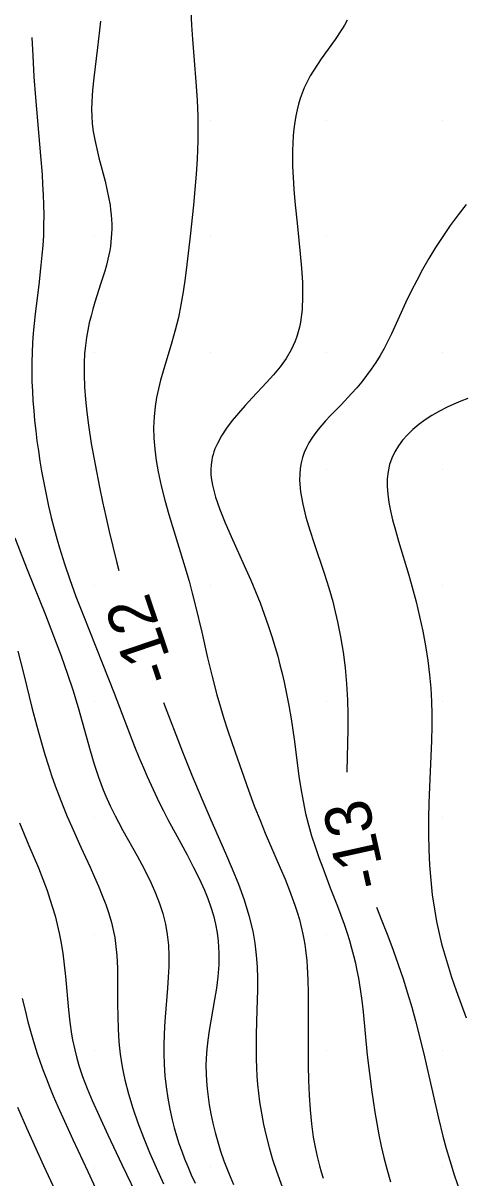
# Model space of a CAD drawing. Extents: x 2602990 to 2605851, y 618069 to 619180.
# Drawn here: x 2604341.94 to 2604360.96, y 618314.52 to 618364.18 of the extents above; entities that cross this region are included whole.
import ezdxf

# ---------------------------------------------------------------- set-up
doc = ezdxf.new("R2010")
doc.units = 0
for name, color, linetype in [('Default', 7, 'Continuous'), ('DTM Contours Major', 7, 'Continuous'), ('DTM Contours Minor', 7, 'Continuous'), ('DTM Contours Minor Text', 7, 'Continuous'), ('Exist DTM Scan Elevation Point', 7, 'Continuous')]:
    doc.layers.add(name, color=color, linetype=linetype)

# ---------------------------------------------------------------- blocks, each defined once
blk = doc.blocks.new('POINT_DISPLAY')
at = {"layer": 'Default'}
blk.add_line((0, 0), (0, 0), dxfattribs=at)

msp = doc.modelspace()

# ---------------------------------------------------------------- linework, layer by layer
at = {"layer": 'DTM Contours Major'}
msp.add_lwpolyline([(2604342.325, 618363.559), (2604342.357, 618362.761), (2604342.41, 618361.868), (2604342.477, 618360.969), (2604342.695, 618358.468), (2604342.756, 618357.669), (2604342.784, 618357.23), (2604342.807, 618356.792), (2604342.822, 618356.353), (2604342.829, 618355.915), (2604342.827, 618355.477), (2604342.813, 618355.04), (2604342.788, 618354.616), (2604342.754, 618354.193), (2604342.712, 618353.77), (2604342.613, 618352.926), (2604342.464, 618351.672), (2604342.42, 618351.255), (2604342.382, 618350.839), (2604342.352, 618350.421), (2604342.33, 618350.003), (2604342.319, 618349.591), (2604342.317, 618349.178), (2604342.325, 618348.763), (2604342.341, 618348.347), (2604342.365, 618347.93), (2604342.397, 618347.511), (2604342.437, 618347.08), (2604342.485, 618346.646), (2604342.539, 618346.212), (2604342.6, 618345.776), (2604342.667, 618345.339), (2604342.74, 618344.902), (2604342.831, 618344.403), (2604342.929, 618343.904), (2604343.036, 618343.408), (2604343.15, 618342.916), (2604343.272, 618342.43), (2604343.403, 618341.951), (2604343.504, 618341.604), (2604343.719, 618340.922), (2604343.949, 618340.249), (2604344.216, 618339.518), (2604344.521, 618338.723), (2604345.343, 618336.664), (2604345.862, 618335.356), (2604346.742, 618333.073), (2604346.926, 618332.613), (2604347.117, 618332.156), (2604347.279, 618331.781), (2604347.447, 618331.407), (2604347.62, 618331.035), (2604347.799, 618330.665), (2604347.984, 618330.295), (2604348.176, 618329.925), (2604348.725, 618328.911), (2604349, 618328.405), (2604349.266, 618327.899), (2604349.516, 618327.395), (2604349.743, 618326.891), (2604349.89, 618326.525), (2604350.02, 618326.159), (2604350.131, 618325.793), (2604350.222, 618325.427), (2604350.292, 618325.059), (2604350.34, 618324.69), (2604350.368, 618324.181), (2604350.359, 618323.673), (2604350.32, 618323.168), (2604350.259, 618322.67), (2604350.184, 618322.183), (2604349.953, 618320.855), (2604349.892, 618320.442), (2604349.849, 618320.054), (2604349.822, 618319.666), (2604349.813, 618319.34), (2604349.817, 618319.01), (2604349.832, 618318.677), (2604349.86, 618318.34), (2604349.9, 618318), (2604349.95, 618317.655), (2604350.021, 618317.264), (2604350.105, 618316.869), (2604350.203, 618316.469), (2604350.316, 618316.066), (2604350.443, 618315.659), (2604350.584, 618315.251), (2604350.778, 618314.746), (2604350.992, 618314.236)], dxfattribs=at)
at = {"layer": 'DTM Contours Minor'}
for points in [[(2604349.156, 618364.692), (2604349.186, 618364.087), (2604349.228, 618363.477), (2604349.377, 618361.645), (2604349.428, 618360.867), (2604349.456, 618360.163), (2604349.463, 618359.645), (2604349.458, 618359.125), (2604349.428, 618358.32), (2604349.387, 618357.675), (2604349.335, 618357.017), (2604349.273, 618356.352), (2604349.134, 618355.017), (2604348.994, 618353.795), (2604348.916, 618353.2), (2604348.83, 618352.618), (2604348.733, 618352.055), (2604348.623, 618351.512), (2604348.492, 618350.973), (2604348.349, 618350.455), (2604347.969, 618349.201), (2604347.861, 618348.827), (2604347.764, 618348.451), (2604347.682, 618348.07), (2604347.619, 618347.683), (2604347.576, 618347.24), (2604347.559, 618346.787), (2604347.57, 618346.323), (2604347.606, 618345.85), (2604347.668, 618345.367), (2604347.752, 618344.877), (2604347.885, 618344.272), (2604348.043, 618343.659), (2604348.22, 618343.042), (2604348.865, 618340.938), (2604349.085, 618340.173), (2604349.221, 618339.666), (2604349.364, 618339.102), (2604349.63, 618337.98), (2604349.884, 618336.876), (2604350.08, 618336.07), (2604350.286, 618335.283), (2604350.435, 618334.764), (2604350.584, 618334.276), (2604350.74, 618333.788), (2604351.07, 618332.817), (2604351.648, 618331.184), (2604351.893, 618330.516), (2604352.152, 618329.85), (2604352.359, 618329.347), (2604353.005, 618327.849), (2604353.213, 618327.357), (2604353.408, 618326.872), (2604353.526, 618326.56), (2604353.636, 618326.251), (2604353.738, 618325.942), (2604353.83, 618325.632), (2604353.912, 618325.319), (2604353.983, 618325.004), (2604354.026, 618324.779), (2604354.063, 618324.55), (2604354.095, 618324.319), (2604354.146, 618323.844), (2604354.164, 618323.599), (2604354.193, 618323.038), (2604354.208, 618322.455), (2604354.212, 618321.854), (2604354.205, 618319.988), (2604354.21, 618319.343), (2604354.225, 618318.701), (2604354.252, 618318.068), (2604354.293, 618317.447), (2604354.352, 618316.844), (2604354.431, 618316.263), (2604354.504, 618315.844), (2604354.591, 618315.437), (2604354.693, 618315.04), (2604354.77, 618314.773), (2604354.855, 618314.508)], [(2604345.269, 618364.265), (2604345.234, 618363.875), (2604345.151, 618363.13), (2604344.985, 618361.822), (2604344.929, 618361.296), (2604344.909, 618361.043), (2604344.895, 618360.795), (2604344.888, 618360.46), (2604344.895, 618360.184), (2604344.92, 618359.841), (2604344.962, 618359.518), (2604345.028, 618359.148), (2604345.11, 618358.77), (2604345.207, 618358.38), (2604345.469, 618357.373), (2604345.551, 618357.03), (2604345.623, 618356.686), (2604345.682, 618356.346), (2604345.71, 618356.138), (2604345.732, 618355.933), (2604345.747, 618355.728), (2604345.755, 618355.526), (2604345.756, 618355.324), (2604345.75, 618355.125), (2604345.739, 618354.94), (2604345.721, 618354.756), (2604345.697, 618354.573), (2604345.668, 618354.39), (2604345.633, 618354.207), (2604345.593, 618354.024), (2604345.528, 618353.768), (2604345.455, 618353.511), (2604345.293, 618352.99), (2604345.032, 618352.171), (2604344.946, 618351.88), (2604344.865, 618351.583), (2604344.791, 618351.281), (2604344.725, 618350.973), (2604344.669, 618350.658), (2604344.621, 618350.31), (2604344.587, 618349.953), (2604344.567, 618349.585), (2604344.563, 618349.069), (2604344.583, 618348.536), (2604344.623, 618347.991), (2604344.681, 618347.438), (2604344.754, 618346.882), (2604344.876, 618346.101), (2604345.038, 618345.199), (2604345.234, 618344.213), (2604345.364, 618343.592), (2604345.503, 618342.958), (2604345.649, 618342.316), (2604345.802, 618341.67), (2604345.962, 618341.028), (2604346.065, 618340.639)], [(2604355.893, 618364.294), (2604355.774, 618364.093), (2604355.641, 618363.882), (2604355.365, 618363.474), (2604354.773, 618362.642), (2604354.608, 618362.401), (2604354.451, 618362.156), (2604354.303, 618361.907), (2604354.166, 618361.653), (2604354.042, 618361.391), (2604353.949, 618361.163), (2604353.867, 618360.928), (2604353.795, 618360.687), (2604353.733, 618360.438), (2604353.681, 618360.182), (2604353.636, 618359.918), (2604353.598, 618359.628), (2604353.569, 618359.328), (2604353.549, 618359.018), (2604353.538, 618358.698), (2604353.535, 618358.368), (2604353.54, 618358.028), (2604353.561, 618357.537), (2604353.594, 618357.028), (2604353.639, 618356.506), (2604353.747, 618355.43), (2604353.871, 618354.256), (2604353.926, 618353.633), (2604353.964, 618353.021), (2604353.973, 618352.425), (2604353.947, 618351.852), (2604353.876, 618351.31), (2604353.832, 618351.099), (2604353.78, 618350.894), (2604353.718, 618350.695), (2604353.647, 618350.501), (2604353.567, 618350.312), (2604353.477, 618350.128), (2604353.257, 618349.753), (2604353.002, 618349.394), (2604352.721, 618349.05), (2604352.422, 618348.715), (2604351.805, 618348.06), (2604351.502, 618347.733), (2604351.213, 618347.406), (2604350.943, 618347.079), (2604350.698, 618346.753), (2604350.483, 618346.427), (2604350.304, 618346.103), (2604350.247, 618345.983), (2604350.197, 618345.863), (2604350.153, 618345.743), (2604350.115, 618345.622), (2604350.083, 618345.501), (2604350.058, 618345.379), (2604350.031, 618345.183), (2604350.021, 618344.982), (2604350.027, 618344.776), (2604350.041, 618344.621), (2604350.063, 618344.463), (2604350.094, 618344.301), (2604350.131, 618344.134), (2604350.177, 618343.963), (2604350.229, 618343.788), (2604350.414, 618343.255), (2604350.642, 618342.688), (2604350.901, 618342.093), (2604351.462, 618340.853), (2604351.739, 618340.22), (2604351.945, 618339.728), (2604352.139, 618339.238), (2604352.32, 618338.751), (2604352.49, 618338.27), (2604352.646, 618337.794), (2604352.79, 618337.326), (2604352.898, 618336.947), (2604352.997, 618336.573), (2604353.089, 618336.203), (2604353.173, 618335.836), (2604353.251, 618335.472), (2604353.377, 618334.824), (2604353.475, 618334.251), (2604353.605, 618333.378), (2604353.813, 618331.794), (2604353.894, 618331.256), (2604353.988, 618330.717), (2604354.101, 618330.182), (2604354.222, 618329.704), (2604354.358, 618329.231), (2604354.508, 618328.763), (2604354.668, 618328.3), (2604354.835, 618327.843), (2604355.163, 618326.992), (2604355.471, 618326.204), (2604355.618, 618325.813), (2604355.759, 618325.424), (2604355.89, 618325.035), (2604355.989, 618324.718), (2604356.08, 618324.399), (2604356.165, 618324.079), (2604356.241, 618323.756), (2604356.311, 618323.43), (2604356.373, 618323.101), (2604356.449, 618322.628), (2604356.514, 618322.147), (2604356.57, 618321.66), (2604356.756, 618319.789), (2604356.844, 618319.009), (2604356.946, 618318.224), (2604357.003, 618317.828), (2604357.079, 618317.345), (2604357.163, 618316.859), (2604357.255, 618316.372), (2604357.357, 618315.885), (2604357.469, 618315.397), (2604357.592, 618314.912), (2604357.748, 618314.353)], [(2604361.015, 618356.374), (2604360.662, 618355.926), (2604360.323, 618355.467), (2604360, 618355), (2604359.696, 618354.53), (2604359.408, 618354.056), (2604359.136, 618353.582), (2604358.881, 618353.109), (2604358.642, 618352.641), (2604358.419, 618352.179), (2604357.796, 618350.819), (2604357.64, 618350.499), (2604357.478, 618350.188), (2604357.304, 618349.881), (2604357.12, 618349.585), (2604356.928, 618349.298), (2604356.727, 618349.021), (2604356.518, 618348.753), (2604356.302, 618348.494), (2604356.079, 618348.243), (2604355.624, 618347.762), (2604355.176, 618347.297), (2604354.962, 618347.067), (2604354.799, 618346.884), (2604354.644, 618346.699), (2604354.498, 618346.511), (2604354.364, 618346.32), (2604354.242, 618346.123), (2604354.135, 618345.92), (2604354.043, 618345.709), (2604353.968, 618345.49), (2604353.91, 618345.262), (2604353.869, 618345.026), (2604353.846, 618344.78), (2604353.842, 618344.525), (2604353.882, 618344.018), (2604353.977, 618343.484), (2604354.115, 618342.93), (2604354.284, 618342.363), (2604354.471, 618341.791), (2604354.904, 618340.516), (2604355.103, 618339.886), (2604355.269, 618339.297), (2604355.333, 618339.045), (2604355.476, 618338.427), (2604355.603, 618337.784), (2604355.712, 618337.123), (2604355.8, 618336.447), (2604355.865, 618335.763), (2604355.905, 618335.077), (2604355.918, 618334.441), (2604355.914, 618333.81), (2604355.872, 618331.985), (2604355.872, 618331.966)], [(2604361.08, 618348.038), (2604360.773, 618347.916), (2604360.476, 618347.79), (2604360.189, 618347.658), (2604359.855, 618347.488), (2604359.539, 618347.307), (2604359.243, 618347.115), (2604358.968, 618346.913), (2604358.714, 618346.7), (2604358.484, 618346.476), (2604358.276, 618346.241), (2604358.094, 618345.996), (2604357.939, 618345.739), (2604357.812, 618345.47), (2604357.715, 618345.189), (2604357.649, 618344.896), (2604357.615, 618344.582), (2604357.613, 618344.254), (2604357.638, 618343.914), (2604357.687, 618343.561), (2604357.758, 618343.196), (2604357.846, 618342.819), (2604357.965, 618342.367), (2604358.099, 618341.901), (2604358.541, 618340.43), (2604358.687, 618339.921), (2604358.852, 618339.294), (2604359.004, 618338.661), (2604359.14, 618338.025), (2604359.258, 618337.39), (2604359.356, 618336.761), (2604359.433, 618336.142), (2604359.485, 618335.571), (2604359.518, 618335.005), (2604359.531, 618334.476), (2604359.53, 618333.938), (2604359.515, 618333.304), (2604359.459, 618331.992), (2604359.428, 618331.321), (2604359.403, 618330.645), (2604359.388, 618329.967), (2604359.387, 618329.291), (2604359.403, 618328.621), (2604359.436, 618327.96), (2604359.486, 618327.314), (2604359.553, 618326.685), (2604359.64, 618326.078), (2604359.735, 618325.541), (2604359.847, 618325.02), (2604359.954, 618324.588), (2604360.072, 618324.158), (2604360.201, 618323.726), (2604360.385, 618323.154), (2604360.583, 618322.573), (2604361.005, 618321.392)], [(2604341.581, 618342.038), (2604342.124, 618340.679), (2604342.904, 618338.735), (2604343.37, 618337.53), (2604343.581, 618336.961), (2604343.856, 618336.183), (2604344.077, 618335.508), (2604344.307, 618334.75), (2604344.828, 618332.899), (2604345.007, 618332.304), (2604345.189, 618331.753), (2604345.288, 618331.478), (2604345.394, 618331.202), (2604345.506, 618330.927), (2604345.691, 618330.511), (2604345.897, 618330.09), (2604346.045, 618329.806), (2604346.236, 618329.456), (2604346.851, 618328.365), (2604347.057, 618327.988), (2604347.256, 618327.602), (2604347.457, 618327.184), (2604347.642, 618326.757), (2604347.808, 618326.322), (2604347.95, 618325.88), (2604348.064, 618325.432), (2604348.146, 618324.977), (2604348.194, 618324.525), (2604348.213, 618324.068), (2604348.209, 618323.608), (2604348.188, 618323.144), (2604348.156, 618322.678), (2604348.059, 618321.433), (2604348.034, 618321.043), (2604348.015, 618320.653), (2604348.004, 618320.263), (2604348.003, 618319.873), (2604348.017, 618319.388), (2604348.048, 618318.905), (2604348.098, 618318.425), (2604348.165, 618317.949), (2604348.25, 618317.478), (2604348.352, 618317.015), (2604348.441, 618316.671), (2604348.54, 618316.331), (2604348.649, 618315.995), (2604348.766, 618315.662), (2604348.891, 618315.332), (2604349.025, 618315.003), (2604349.179, 618314.646), (2604349.341, 618314.289)], [(2604341.718, 618337.171), (2604341.97, 618336.169), (2604342.321, 618334.75), (2604342.533, 618333.937), (2604342.76, 618333.128), (2604342.88, 618332.725), (2604343.022, 618332.274), (2604343.171, 618331.824), (2604343.328, 618331.377), (2604343.492, 618330.933), (2604343.663, 618330.491), (2604343.842, 618330.054), (2604344.034, 618329.608), (2604344.431, 618328.731), (2604344.827, 618327.874), (2604345.017, 618327.453), (2604345.189, 618327.057), (2604345.351, 618326.664), (2604345.499, 618326.274), (2604345.631, 618325.884), (2604345.744, 618325.495), (2604345.836, 618325.105), (2604345.883, 618324.85), (2604345.922, 618324.594), (2604345.952, 618324.335), (2604345.974, 618324.074), (2604345.991, 618323.809), (2604346.001, 618323.541), (2604346.01, 618323.038), (2604346.01, 618321.994), (2604346.013, 618321.458), (2604346.029, 618320.916), (2604346.063, 618320.369), (2604346.088, 618320.1), (2604346.12, 618319.831), (2604346.158, 618319.56), (2604346.204, 618319.287), (2604346.256, 618319.012), (2604346.316, 618318.735), (2604346.471, 618318.129), (2604346.659, 618317.51), (2604346.876, 618316.883), (2604347.118, 618316.248), (2604347.382, 618315.607), (2604347.664, 618314.962), (2604347.987, 618314.258)], [(2604347.989, 618334.961), (2604348.806, 618332.839), (2604349.205, 618331.832), (2604349.627, 618330.81), (2604350.017, 618329.907), (2604350.654, 618328.473), (2604350.938, 618327.812), (2604351.208, 618327.143), (2604351.452, 618326.469), (2604351.661, 618325.795), (2604351.823, 618325.124), (2604351.913, 618324.606), (2604351.973, 618324.092), (2604352.008, 618323.585), (2604352.023, 618323.085), (2604352.024, 618322.591), (2604352.005, 618321.745), (2604351.974, 618320.682), (2604351.967, 618319.981), (2604351.972, 618319.621), (2604351.984, 618319.26), (2604352.004, 618318.897), (2604352.033, 618318.531), (2604352.071, 618318.16), (2604352.12, 618317.785), (2604352.197, 618317.305), (2604352.291, 618316.817), (2604352.404, 618316.322), (2604352.533, 618315.82), (2604352.68, 618315.314), (2604352.844, 618314.803), (2604353.084, 618314.128)], [(2604341.794, 618329.782), (2604342.195, 618328.815), (2604342.599, 618327.845), (2604342.791, 618327.359), (2604342.972, 618326.872), (2604343.097, 618326.509), (2604343.212, 618326.145), (2604343.318, 618325.78), (2604343.414, 618325.414), (2604343.498, 618325.047), (2604343.571, 618324.678), (2604343.652, 618324.176), (2604343.715, 618323.674), (2604343.766, 618323.176), (2604343.892, 618321.742), (2604343.953, 618321.208), (2604344.028, 618320.698), (2604344.072, 618320.45), (2604344.162, 618320.024), (2604344.254, 618319.663), (2604344.36, 618319.306), (2604344.505, 618318.876), (2604344.699, 618318.366), (2604344.917, 618317.843), (2604345.21, 618317.181), (2604345.587, 618316.364), (2604346.194, 618315.091), (2604346.978, 618313.452)], [(2604357.152, 618326.16), (2604357.385, 618325.572), (2604357.637, 618324.926), (2604357.866, 618324.31), (2604358.085, 618323.693), (2604358.292, 618323.077), (2604358.487, 618322.466), (2604358.668, 618321.863), (2604358.834, 618321.27), (2604359.037, 618320.486), (2604359.22, 618319.718), (2604359.699, 618317.593), (2604359.819, 618317.081), (2604360.01, 618316.312), (2604360.151, 618315.787), (2604360.303, 618315.264), (2604360.498, 618314.642), (2604360.748, 618313.904)], [(2604341.901, 618322.23), (2604342.024, 618321.728), (2604342.152, 618321.227), (2604342.289, 618320.73), (2604342.435, 618320.238), (2604342.553, 618319.867), (2604342.678, 618319.499), (2604342.809, 618319.134), (2604342.946, 618318.771), (2604343.089, 618318.409), (2604343.238, 618318.048), (2604343.441, 618317.579), (2604343.651, 618317.11), (2604344.089, 618316.168), (2604344.734, 618314.791), (2604345.126, 618313.923)], [(2604341.705, 618317.563), (2604342.092, 618316.672), (2604342.827, 618315.051), (2604343.318, 618313.971)]]:
    msp.add_lwpolyline(points, dxfattribs=at)

# ---------------------------------------------------------------- block references
at = {"layer": 'Exist DTM Scan Elevation Point', "xscale": 1.3123333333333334, "yscale": 1.3123333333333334}
for p in [(2604345, 618360), (2604350, 618360), (2604355, 618360), (2604360, 618360), (2604345, 618355), (2604350, 618355), (2604355, 618355), (2604360, 618355), (2604345, 618350), (2604350, 618350), (2604355, 618350), (2604360, 618350), (2604345, 618345), (2604350, 618345), (2604355, 618345), (2604360, 618345), (2604345, 618340), (2604350, 618340), (2604355, 618340), (2604360, 618340), (2604345, 618335), (2604350, 618335), (2604355, 618335), (2604360, 618335), (2604345, 618330), (2604350, 618330), (2604355, 618330), (2604360, 618330), (2604345, 618325), (2604350, 618325), (2604355, 618325), (2604360, 618325), (2604345, 618320), (2604350, 618320), (2604355, 618320), (2604360, 618320), (2604345, 618315), (2604350, 618315), (2604355, 618315), (2604360, 618315)]:
    msp.add_blockref('POINT_DISPLAY', p, dxfattribs=at)

# ---------------------------------------------------------------- texts
at = {"layer": 'DTM Contours Minor Text'}
for s, rotation, p in [('-12', 108.7184, (2604348.561, 618336.084)), ('-13', 102.433, (2604357.594, 618327.136))]:
    msp.add_text(s, height=2, rotation=rotation, dxfattribs=at).set_placement(p)

doc.saveas('drawing.dxf')
